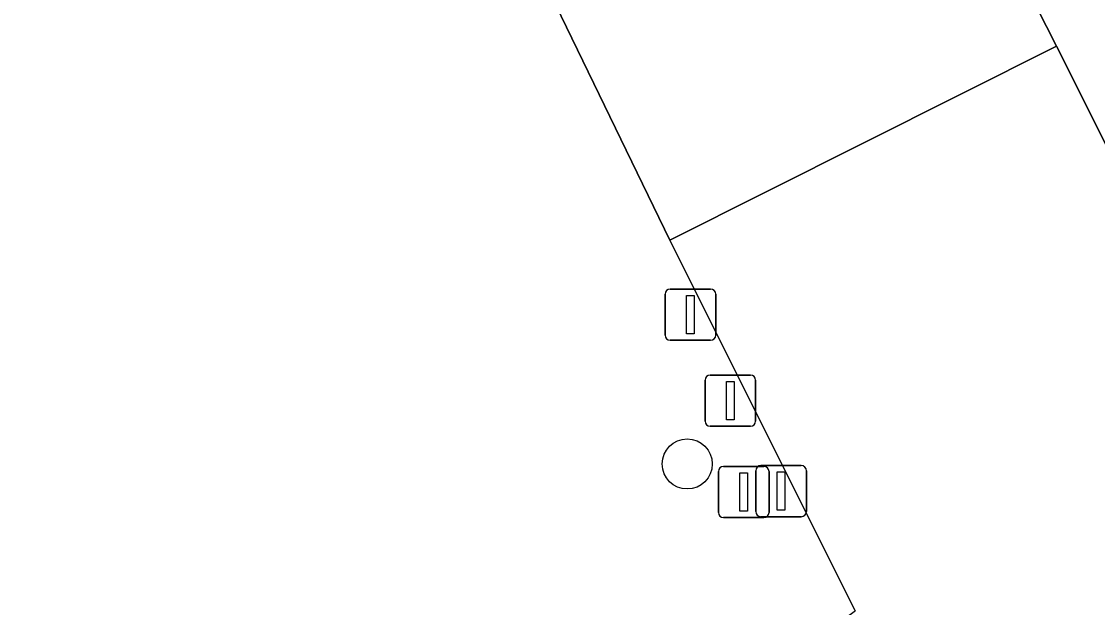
# Model space of a CAD drawing. Extents: x 156141 to 158132, y 385651 to 388333.
# Drawn here: x 157321.54 to 157342.58, y 387536.11 to 387547.56 of the extents above; entities that cross this region are included whole.
import ezdxf

# ---------------------------------------------------------------- set-up
doc = ezdxf.new("R2010")
doc.units = 0
for name, color, linetype in [('IMGEO_Afsluitpaal', 7, 'Continuous'), ('IMGEO_Boom', 7, 'Continuous'), ('IMGEO_Groenvoorziening', 7, 'Continuous'), ('IMGEO_Lichtmast', 7, 'Continuous'), ('IMGEO_Rijbaan_lokaal_open', 7, 'Continuous')]:
    doc.layers.add(name, color=color, linetype=linetype)

msp = doc.modelspace()

# ---------------------------------------------------------------- linework, layer by layer
at = {"layer": 'IMGEO_Afsluitpaal'}
for p, q in [((157334.124, 387541.43), (157334.124, 387542.23)), ((157334.124, 387542.23), (157334.124, 387541.43)), ((157334.224, 387542.33), (157335.014, 387542.33)), ((157335.014, 387542.33), (157334.224, 387542.33)), ((157335.114, 387542.23), (157335.114, 387541.43)), ((157335.114, 387541.43), (157335.114, 387542.23)), ((157335.014, 387541.33), (157334.224, 387541.33)), ((157334.224, 387541.33), (157335.014, 387541.33)), ((157334.904, 387539.75), (157334.904, 387540.55)), ((157334.904, 387540.55), (157334.904, 387539.75)), ((157335.004, 387540.65), (157335.794, 387540.65)), ((157335.794, 387540.65), (157335.004, 387540.65)), ((157335.894, 387540.55), (157335.894, 387539.75)), ((157335.894, 387539.75), (157335.894, 387540.55)), ((157335.794, 387539.65), (157335.004, 387539.65)), ((157335.004, 387539.65), (157335.794, 387539.65)), ((157335.896, 387537.98), (157335.896, 387538.78)), ((157335.896, 387538.78), (157335.896, 387537.98)), ((157335.996, 387538.88), (157336.786, 387538.88)), ((157336.786, 387538.88), (157335.996, 387538.88)), ((157336.886, 387538.78), (157336.886, 387537.98)), ((157336.886, 387537.98), (157336.886, 387538.78)), ((157336.786, 387537.88), (157335.996, 387537.88)), ((157335.996, 387537.88), (157336.786, 387537.88))]:
    msp.add_line(p, q, dxfattribs=at)
for points in [[(157334.544, 387542.205), (157334.694, 387542.205), (157334.694, 387541.455), (157334.544, 387541.455), (157334.544, 387542.205)], [(157335.324, 387540.525), (157335.474, 387540.525), (157335.474, 387539.775), (157335.324, 387539.775), (157335.324, 387540.525)], [(157336.316, 387538.755), (157336.466, 387538.755), (157336.466, 387538.005), (157336.316, 387538.005), (157336.316, 387538.755)]]:
    msp.add_lwpolyline(points, dxfattribs=at)
for centre, start, end in [((157334.224, 387542.23), 90, 180), ((157334.224, 387542.23), 90, 180), ((157335.014, 387542.23), 0, 90), ((157335.014, 387542.23), 360, 90), ((157334.224, 387541.43), 180, 270), ((157334.224, 387541.43), 180, 270), ((157335.014, 387541.43), 270, 0), ((157335.014, 387541.43), 270, 0), ((157335.004, 387540.55), 90, 180), ((157335.004, 387540.55), 90, 180), ((157335.794, 387540.55), 0, 90), ((157335.794, 387540.55), 360, 90), ((157335.004, 387539.75), 180, 270), ((157335.004, 387539.75), 180, 270), ((157335.794, 387539.75), 270, 0), ((157335.794, 387539.75), 270, 0), ((157335.996, 387538.78), 90, 180), ((157335.996, 387538.78), 90, 180), ((157336.786, 387538.78), 0, 90), ((157336.786, 387538.78), 360, 90), ((157335.996, 387537.98), 180, 270), ((157335.996, 387537.98), 180, 270), ((157336.786, 387537.98), 270, 0), ((157336.786, 387537.98), 270, 0)]:
    msp.add_arc(centre, 0.1, start, end, dxfattribs=at)
at = {"layer": 'IMGEO_Boom'}
msp.add_circle((157334.557, 387538.911), 0.489, dxfattribs=at)
at = {"layer": 'IMGEO_Groenvoorziening'}
for points in [[(157315.512, 387581.216), (157306.539, 387575.736), (157305.964, 387576.439), (157302.73, 387574.484), (157265.638, 387552.058), (157264.192, 387551.184), (157266.882, 387548.834), (157290.635, 387518.399), (157293.568, 387514.64), (157294.466, 387513.49), (157295.253, 387513.894), (157336.207, 387534.861), (157337.836, 387536.038), (157334.217, 387543.287), (157317.199, 387578.367)], [(157323.29, 387580.953), (157327.309, 387575.543), (157341.775, 387547.081), (157346.037, 387538.566), (157373.455, 387552.532), (157362.156, 387564.319)]]:
    msp.add_lwpolyline(points, dxfattribs=at)
at = {"layer": 'IMGEO_Lichtmast'}
for p, q in [((157335.166, 387537.963), (157335.166, 387538.763)), ((157335.166, 387538.763), (157335.166, 387537.963)), ((157335.266, 387538.863), (157336.056, 387538.863)), ((157336.056, 387538.863), (157335.266, 387538.863)), ((157336.156, 387538.763), (157336.156, 387537.963)), ((157336.156, 387537.963), (157336.156, 387538.763)), ((157336.056, 387537.863), (157335.266, 387537.863)), ((157335.266, 387537.863), (157336.056, 387537.863))]:
    msp.add_line(p, q, dxfattribs=at)
msp.add_lwpolyline([(157335.586, 387538.738), (157335.736, 387538.738), (157335.736, 387537.988), (157335.586, 387537.988), (157335.586, 387538.738)], dxfattribs=at)
for centre, start, end in [((157335.266, 387538.763), 90, 180), ((157335.266, 387538.763), 90, 180), ((157336.056, 387538.763), 0, 90), ((157336.056, 387538.763), 360, 90), ((157335.266, 387537.963), 180, 270), ((157335.266, 387537.963), 180, 270), ((157336.056, 387537.963), 270, 0), ((157336.056, 387537.963), 270, 0)]:
    msp.add_arc(centre, 0.1, start, end, dxfattribs=at)
at = {"layer": 'IMGEO_Rijbaan_lokaal_open'}
for points in [[(157317.199, 387578.367), (157334.217, 387543.287), (157341.775, 387547.081), (157327.309, 387575.543), (157323.29, 387580.953)], [(157336.651, 387531.968), (157332.028, 387529.624), (157329.225, 387528.206), (157331.542, 387523.66), (157339.888, 387527.883), (157342.787, 387529.356), (157347.746, 387532.099), (157348.955, 387532.735), (157346.037, 387538.566), (157341.775, 387547.081), (157334.217, 387543.287), (157337.836, 387536.038)]]:
    msp.add_lwpolyline(points, dxfattribs=at)

doc.saveas('drawing.dxf')
